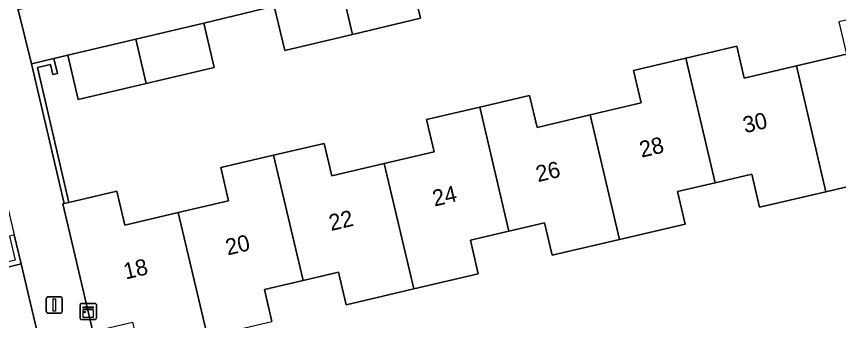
# Model space of a CAD drawing. Extents: x 158031 to 159244, y 380104 to 381214.
# Drawn here: x 159118.3 to 159168.8, y 380625.6 to 380644.3 of the extents above; entities that cross this region are included whole.
import ezdxf

# ---------------------------------------------------------------- set-up
doc = ezdxf.new("R2010")
doc.units = 0
for name, color, linetype in [('IMGEO_Erf', 7, 'Continuous'), ('IMGEO_Kast', 7, 'Continuous'), ('IMGEO_Lichtmast', 7, 'Continuous'), ('IMGEO_Muur', 7, 'Continuous'), ('IMGEO_Pand', 7, 'Continuous'), ('IMGEO_Pand_nummerreeks', 7, 'Continuous'), ('IMGEO_Voetpad_open', 7, 'Continuous')]:
    doc.layers.add(name, color=color, linetype=linetype)

msp = doc.modelspace()

# ---------------------------------------------------------------- linework, layer by layer
at = {"layer": 'IMGEO_Erf'}
for points in [[(159142.467, 380646.939), (159143.115, 380644.215), (159138.941, 380643.222), (159134.767, 380642.229), (159134.119, 380644.953), (159129.79, 380643.913), (159130.432, 380641.187), (159126.247, 380640.201), (159122.063, 380639.214), (159121.42, 380641.94), (159120.566, 380641.743), (159120.789, 380640.824), (159120.497, 380640.756), (159120.346, 380641.377), (159119.554, 380641.185), (159121.489, 380632.873), (159124.435, 380633.565), (159124.925, 380631.48), (159128.215, 380632.252), (159131.304, 380632.976), (159130.825, 380635.022), (159134.074, 380635.783), (159137.192, 380636.514), (159137.659, 380634.523), (159140.883, 380635.279), (159143.953, 380635.999), (159143.489, 380637.977), (159146.759, 380638.744), (159149.827, 380639.463), (159150.287, 380637.5), (159153.561, 380638.268), (159156.683, 380639), (159156.214, 380641), (159159.432, 380641.755), (159162.572, 380642.491), (159163.032, 380640.528), (159166.234, 380641.279), (159169.318, 380642.002)], [(159172.038, 380634.471), (159168.054, 380633.537), (159163.969, 380632.579), (159163.491, 380634.618), (159161.235, 380634.089), (159158.928, 380633.548), (159159.397, 380631.547), (159155.364, 380630.602), (159151.218, 380629.63), (159150.752, 380631.616), (159148.557, 380631.101), (159146.184, 380630.545), (159146.666, 380628.486), (159142.7, 380627.556), (159138.542, 380626.581), (159138.072, 380628.585), (159135.888, 380628.073), (159133.512, 380627.516), (159133.973, 380625.553)]]:
    msp.add_lwpolyline(points, dxfattribs=at)
at = {"layer": 'IMGEO_Kast'}
for p, q in [((159122.175, 380625.738), (159122.175, 380626.579)), ((159122.175, 380626.579), (159122.175, 380625.738)), ((159122.25, 380626.663), (159123.091, 380626.663)), ((159123.091, 380626.663), (159122.25, 380626.663)), ((159123.175, 380626.588), (159123.175, 380625.747)), ((159123.175, 380625.747), (159123.175, 380626.588)), ((159123.1, 380625.663), (159122.259, 380625.663)), ((159122.259, 380625.663), (159123.1, 380625.663))]:
    msp.add_line(p, q, dxfattribs=at)
for points in [[(159122.37, 380626.453), (159122.97, 380626.453), (159122.97, 380626.368), (159122.37, 380626.368), (159122.37, 380626.453)], [(159122.37, 380626.278), (159122.97, 380626.278), (159122.97, 380625.789), (159122.37, 380625.789), (159122.37, 380626.278)]]:
    msp.add_lwpolyline(points, dxfattribs=at)
msp.add_circle((159122.454, 380626.127), 0.0377, dxfattribs=at)
for centre, start, end in [((159122.253, 380626.585), 92.4484, 184.2845), ((159122.253, 380626.585), 92.4484, 184.2845), ((159123.097, 380626.585), 2.4484, 94.2845), ((159123.097, 380626.585), 2.4484, 94.2845), ((159122.253, 380625.741), 182.4484, 274.2845), ((159122.253, 380625.741), 182.4484, 274.2845), ((159123.097, 380625.741), 272.4484, 4.2845), ((159123.097, 380625.741), 272.4484, 4.2845)]:
    msp.add_arc(centre, 0.0779, start, end, dxfattribs=at)
at = {"layer": 'IMGEO_Lichtmast'}
for p, q in [((159120.09, 380626.162), (159120.09, 380626.962)), ((159120.09, 380626.962), (159120.09, 380626.162)), ((159120.19, 380627.062), (159120.98, 380627.062)), ((159120.98, 380627.062), (159120.19, 380627.062)), ((159121.08, 380626.962), (159121.08, 380626.162)), ((159121.08, 380626.162), (159121.08, 380626.962)), ((159120.98, 380626.062), (159120.19, 380626.062)), ((159120.19, 380626.062), (159120.98, 380626.062))]:
    msp.add_line(p, q, dxfattribs=at)
msp.add_lwpolyline([(159120.51, 380626.937), (159120.66, 380626.937), (159120.66, 380626.187), (159120.51, 380626.187), (159120.51, 380626.937)], dxfattribs=at)
for centre, start, end in [((159120.19, 380626.962), 90, 180), ((159120.19, 380626.962), 90, 180), ((159120.98, 380626.962), 0, 90), ((159120.98, 380626.962), 360, 90), ((159120.19, 380626.162), 180, 270), ((159120.19, 380626.162), 180, 270), ((159120.98, 380626.162), 270, 0), ((159120.98, 380626.162), 270, 0)]:
    msp.add_arc(centre, 0.1, start, end, dxfattribs=at)
at = {"layer": 'IMGEO_Muur'}
for points in [[(159119.554, 380641.185), (159120.346, 380641.377), (159120.497, 380640.756), (159120.789, 380640.824), (159120.566, 380641.743), (159119.194, 380641.409), (159121.196, 380632.805), (159121.489, 380632.873)], [(159118.546, 380629.104), (159118.129, 380630.879), (159117.837, 380630.81), (159118.186, 380629.324), (159114.48, 380628.401), (159114.549, 380628.109)]]:
    msp.add_lwpolyline(points, close=True, dxfattribs=at)
at = {"layer": 'IMGEO_Pand'}
for points in [[(159138.293, 380645.946), (159138.941, 380643.222), (159143.115, 380644.215), (159142.467, 380646.939)], [(159138.293, 380645.946), (159134.119, 380644.953), (159134.767, 380642.229), (159138.941, 380643.222)], [(159166.234, 380641.279), (159168.054, 380633.537), (159172.038, 380634.471), (159171.556, 380636.525), (159173.912, 380637.077), (159172.107, 380644.751), (159168.852, 380643.988), (159169.318, 380642.002)], [(159126.247, 380640.201), (159130.432, 380641.187), (159129.79, 380643.913), (159125.605, 380642.926)], [(159126.247, 380640.201), (159125.605, 380642.926), (159121.42, 380641.94), (159122.063, 380639.214)], [(159161.235, 380634.089), (159163.491, 380634.618), (159163.969, 380632.579), (159168.054, 380633.537), (159166.234, 380641.279), (159163.032, 380640.528), (159162.572, 380642.491), (159159.432, 380641.755)], [(159161.235, 380634.089), (159159.432, 380641.755), (159156.214, 380641), (159156.683, 380639), (159153.561, 380638.268), (159155.364, 380630.602), (159159.397, 380631.547), (159158.928, 380633.548)], [(159153.561, 380638.268), (159150.287, 380637.5), (159149.827, 380639.463), (159146.759, 380638.744), (159148.557, 380631.101), (159150.752, 380631.616), (159151.218, 380629.63), (159155.364, 380630.602)], [(159148.557, 380631.101), (159146.759, 380638.744), (159143.489, 380637.977), (159143.953, 380635.999), (159140.883, 380635.279), (159142.7, 380627.556), (159146.666, 380628.486), (159146.184, 380630.545)], [(159142.7, 380627.556), (159140.883, 380635.279), (159137.659, 380634.523), (159137.192, 380636.514), (159134.074, 380635.783), (159135.888, 380628.073), (159138.072, 380628.585), (159138.542, 380626.581)], [(159130.009, 380624.624), (159130.648, 380624.774), (159133.973, 380625.553), (159133.512, 380627.516), (159135.888, 380628.073), (159134.074, 380635.783), (159130.825, 380635.022), (159131.304, 380632.976), (159128.215, 380632.252)], [(159130.009, 380624.624), (159128.215, 380632.252), (159124.925, 380631.48), (159124.435, 380633.565), (159121.489, 380632.873), (159121.196, 380632.805), (159121.122, 380632.786), (159121.798, 380629.914), (159122.968, 380624.937), (159125.395, 380625.507), (159125.832, 380623.645)]]:
    msp.add_lwpolyline(points, close=True, dxfattribs=at)
at = {"layer": 'IMGEO_Voetpad_open'}
for points in [[(159122.968, 380624.937), (159121.798, 380629.914), (159121.122, 380632.786), (159121.196, 380632.805), (159119.194, 380641.409), (159118.365, 380644.744), (159118.293, 380645.035), (159118.394, 380645.059), (159110.575, 380678.237), (159107.085, 380677.417), (159107.791, 380674.38), (159112.363, 380655.16), (159113.349, 380650.921), (159113.65, 380649.712), (159114.632, 380645.583), (159115.614, 380641.455), (159115.875, 380640.259), (159116.867, 380636.025), (159117.153, 380634.859), (159117.891, 380631.85), (159118.129, 380630.879), (159118.546, 380629.104), (159124.281, 380604.688)], [(159169.531, 380656.671), (159163.445, 380655.248), (159155.295, 380653.382), (159152.548, 380652.755), (159149.32, 380652.038), (159118.365, 380644.744), (159119.194, 380641.409), (159120.566, 380641.743), (159121.42, 380641.94), (159125.605, 380642.926), (159129.79, 380643.913), (159134.119, 380644.953), (159138.293, 380645.946), (159142.467, 380646.939), (159146.829, 380647.948), (159151.038, 380648.937), (159155.256, 380649.914), (159159.471, 380650.908), (159163.685, 380651.902), (159167.899, 380652.896), (159172.263, 380653.894)]]:
    msp.add_lwpolyline(points, dxfattribs=at)
msp.add_lwpolyline([(159084.51, 380614.565), (159084.527, 380614.502), (159095.395, 380617.071), (159095.903, 380615.032), (159100.154, 380616.038), (159103.168, 380603.592), (159104.066, 380599.885), (159124.281, 380604.688), (159118.546, 380629.104), (159114.549, 380628.109), (159115.213, 380625.315), (159115.792, 380622.842), (159106.422, 380620.651), (159098.244, 380618.738), (159097.662, 380621.172), (159083.803, 380617.821), (159077.711, 380616.427), (159069.54, 380614.555), (159066.788, 380613.893), (159067.635, 380610.461), (159078.578, 380613.121)], close=True, dxfattribs=at)

# ---------------------------------------------------------------- texts
at = {"layer": 'IMGEO_Pand_nummerreeks'}
for s, p in [('30', (159163.077, 380637.133)), ('28', (159156.712, 380635.628)), ('26', (159150.344, 380634.124)), ('24', (159143.979, 380632.619)), ('22', (159137.611, 380631.114)), ('20', (159131.251, 380629.61)), ('18', (159124.974, 380628.127))]:
    msp.add_text(s, height=1, rotation=13.2987, dxfattribs=at).set_placement(p)

doc.saveas('drawing.dxf')
